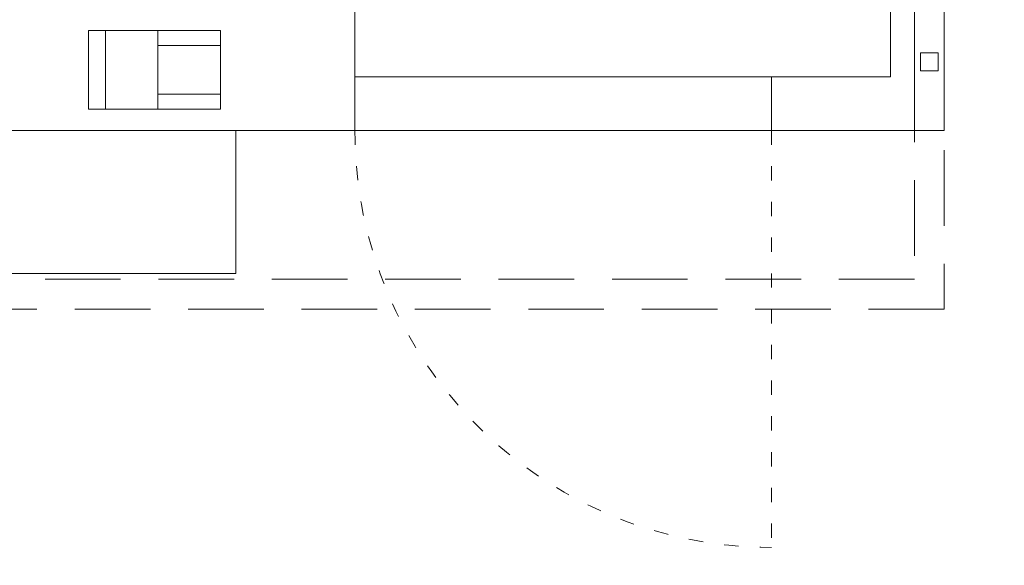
# Model space of a CAD drawing. Header units: millimetres. Extents: x 7483 to 13091, y 8111 to 13871.
# Tile 419 of 656: x 9936 to 10101, y 10091 to 10182. Entities that reach past the tile are written whole.
import ezdxf

# ---------------------------------------------------------------- set-up
doc = ezdxf.new("R2010")
doc.units = ezdxf.units.MM
doc.linetypes.add('ACAD_ISO03W100', pattern=[30, 12, -18])
doc.linetypes.add('DASHED', pattern=[19.05, 12.7, -6.35])
doc.layers.add('2d_2_WYMIAROWA', color=8, linetype='Continuous', lineweight=15)
doc.layers.add('MEBLE PKN', color=150, linetype='Continuous', lineweight=20)
doc.layers.add('a___wymiary', color=7, linetype='Continuous', lineweight=5, true_color=0x000000)
doc.layers.add('wymiary', color=7, linetype='Continuous', lineweight=5, true_color=0xb2b2b2)
doc.styles.add('Arial', font='arial.ttf')
doc.dimstyles.new('wymiary agp1', dxfattribs={"dimtxt": 16, "dimasz": 5, "dimexe": 30, "dimexo": 60, "dimgap": 1.8, "dimtad": 1, "dimdec": 3, "dimrnd": 0.5, "dimdsep": 46, "dimtxsty": 'Arial', "dimblk": 'znacznik', "dimcen": 1.5, "dimse1": 1, "dimse2": 1, "dimclrd": 256, "dimazin": 0, "dimtfac": 1, "dimtdec": 3, "dimtmove": 1, "dimatfit": 3, "dimldrblk": 'znacznik', "dimfxl": 0, "dimlwd": -1, "dimarcsym": 0})

# ---------------------------------------------------------------- blocks, each defined once
blk = doc.blocks.new('WYSPA KASOWA')
for p, q in [((0, 100), (0, 0)), ((-99, 9), (-99, 79)), ((-9, 9), (-9, 79)), ((-5, 9), (-5, 79)), ((-4, 13), (-4, 10)), ((-1, 13), (-4, 13)), ((-1, 10), (-1, 13)), ((-4, 10), (-1, 10)), ((-9, 9), (-99, 9)), ((-99, 9), (-99, 0)), ((-29, 9), (-29, 0)), ((-5, 0), (-5, 9)), ((-102, 0), (-162, 0)), ((-5, 0), (-102, 0)), ((0, 0), (-5, 0))]:
    blk.add_line(p, q)
at = {"linetype": 'ACAD_ISO03W100', "ltscale": 0.2}
blk.add_line((-29, 0), (-29, -70), dxfattribs=at)
at = {"color": 8, "linetype": 'DASHED'}
for points in [[(-360, 130), (0, 130), (0, -30), (-360, -30)], [(-355, 125), (-5, 125), (-5, -25), (-355, -25)]]:
    blk.add_lwpolyline(points, close=True, dxfattribs=at)
blk.add_lwpolyline([(-179, 0), (-119, 0), (-119, -24), (-179, -24)], close=True)
at = {"linetype": 'ACAD_ISO03W100', "ltscale": 0.2}
blk.add_arc((-29, 0), 70, 180, 270, dxfattribs=at)
at = {"layer": '2d_2_WYMIAROWA'}
for p, q in [((-143.77, 16.78), (-143.75, 16.78)), ((-143.77, 16.78), (-143.77, 3.56)), ((-143.75, 16.78), (-143.75, 3.56)), ((-140.91, 16.78), (-143.75, 16.78)), ((-140.91, 16.78), (-140.91, 3.56)), ((-140.91, 16.78), (-132.08, 16.78)), ((-132.08, 14.24), (-132.08, 16.78)), ((-132.08, 16.78), (-121.59, 16.78)), ((-121.59, 16.78), (-121.59, 14.22)), ((-132.08, 14.24), (-121.59, 14.22)), ((-132.08, 14.24), (-132.08, 6.1)), ((-121.59, 14.22), (-121.59, 6.1)), ((-121.59, 6.1), (-132.08, 6.1)), ((-132.08, 3.56), (-132.08, 6.1)), ((-121.59, 3.56), (-121.59, 6.1)), ((-143.77, 3.56), (-143.75, 3.56)), ((-140.91, 3.56), (-143.75, 3.56)), ((-132.08, 3.56), (-140.91, 3.56)), ((-121.59, 3.56), (-132.08, 3.56))]:
    blk.add_line(p, q, dxfattribs=at)
blk = doc.blocks.new('znacznik')
at = {"layer": 'a___wymiary'}
for p, q in [((0, 1.394), (0, -1.394)), ((1.394, 0), (-1.394, 0))]:
    blk.add_line(p, q, dxfattribs=at)
at = {"layer": 'a___wymiary', "const_width": 0.2}
blk.add_lwpolyline([(0.876, 0.876), (-0.876, -0.876)], dxfattribs=at)
blk = doc.blocks.new('*D1303')
at = {"layer": 'Defpoints', "color": 0, "transparency": 16777216}
for p in [(8555.29, 11469.36), (10277.02, 11469.36), (8692.03, 9219.56)]:
    blk.add_point(p, dxfattribs=at)
at = {"layer": 'wymiary', "color": 253, "true_color": 0x999999, "transparency": 16777216}
blk.add_line((8555.29, 9224.56), (8555.29, 11464.36), dxfattribs=at)
at = {"layer": 'wymiary', "color": 253, "true_color": 0x999999, "transparency": 16777216, "xscale": 5, "yscale": 5, "zscale": 5}
for p, rotation in [((8555.29, 11469.36), 90), ((8555.29, 9219.56), 270)]:
    blk.add_blockref('znacznik', p, dxfattribs=dict(at, rotation=rotation))
at = {"layer": 'wymiary', "color": 18, "true_color": 0x000000, "transparency": 16777216, "insert": (8545.32, 10344.46), "char_height": 16, "attachment_point": 5, "rotation": 90, "style": 'Arial'}
blk.add_mtext('2250', dxfattribs=at)
blk = doc.blocks.new('*D1478')
at = {"layer": 'Defpoints', "color": 0, "transparency": 16777216}
for p in [(10306.12, 10187), (10091.35, 10043.37), (10091.35, 10043.37)]:
    blk.add_point(p, dxfattribs=at)
at = {"layer": 'wymiary', "color": 253, "true_color": 0x999999, "transparency": 16777216}
blk.add_line((10301.12, 10043.37), (10096.35, 10043.37), dxfattribs=at)
at = {"layer": 'wymiary', "color": 253, "true_color": 0x999999, "transparency": 16777216, "xscale": 5, "yscale": 5, "zscale": 5, "rotation": 180}
blk.add_blockref('znacznik', (10091.35, 10043.37), dxfattribs=at)
at = {"layer": 'wymiary', "color": 253, "true_color": 0x999999, "transparency": 16777216, "xscale": 5, "yscale": 5, "zscale": 5}
blk.add_blockref('znacznik', (10306.12, 10043.37), dxfattribs=at)
at = {"layer": 'wymiary', "color": 18, "true_color": 0x000000, "transparency": 16777216, "insert": (10198.73, 10053.34), "char_height": 16, "attachment_point": 5, "style": 'Arial'}
blk.add_mtext('215', dxfattribs=at)
blk = doc.blocks.new('*D1515')
at = {"layer": 'Defpoints', "color": 0, "transparency": 16777216}
for p in [(9715.69, 10163.78), (10091.35, 10133.78), (10091.35, 10043.37)]:
    blk.add_point(p, dxfattribs=at)
at = {"layer": 'wymiary', "color": 253, "true_color": 0x999999, "transparency": 16777216}
blk.add_line((9720.69, 10043.37), (10086.35, 10043.37), dxfattribs=at)
at = {"layer": 'wymiary', "color": 253, "true_color": 0x999999, "transparency": 16777216, "xscale": 5, "yscale": 5, "zscale": 5, "rotation": 180}
blk.add_blockref('znacznik', (9715.69, 10043.37), dxfattribs=at)
at = {"layer": 'wymiary', "color": 253, "true_color": 0x999999, "transparency": 16777216, "xscale": 5, "yscale": 5, "zscale": 5}
blk.add_blockref('znacznik', (10091.35, 10043.37), dxfattribs=at)
at = {"layer": 'wymiary', "color": 18, "true_color": 0x000000, "transparency": 16777216, "insert": (9903.52, 10053.34), "char_height": 16, "attachment_point": 5, "style": 'Arial'}
blk.add_mtext('375.5', dxfattribs=at)

msp = doc.modelspace()

# ---------------------------------------------------------------- block references
at = {"layer": 'MEBLE PKN'}
msp.add_blockref('WYSPA KASOWA', (10091.3465, 10163.7776), dxfattribs=at)

# ---------------------------------------------------------------- dimensions: what is measured, and where the dimension line sits
at = {"layer": 'wymiary'}
dim = msp.add_linear_dim(base=(8555.2864, 11469.3622), p1=(8692.0284, 9219.5616), p2=(10277.0226, 11469.3622), angle=90, dimstyle='wymiary agp1', override={"dimblk": 'znacznik'}, dxfattribs=at)
dim.commit()
dim.dimension.update_dxf_attribs({"geometry": '*D1303', "text_midpoint": (8545.3172, 10344.4619)})
for p1, p2, picture, middle in [((10306.1179, 10187.0011), (10091.3465, 10043.3679), '*D1478', (10198.7322, 10053.337)), ((9715.6934, 10163.7776), (10091.3465, 10133.7776), '*D1515', (9903.52, 10053.3425))]:
    dim = msp.add_linear_dim(base=(10091.3465, 10043.3679), p1=p1, p2=p2, dimstyle='wymiary agp1', override={"dimblk": 'znacznik'}, dxfattribs=at)
    dim.commit()
    dim.dimension.update_dxf_attribs({"geometry": picture, "text_midpoint": middle})

doc.saveas('drawing.dxf')
